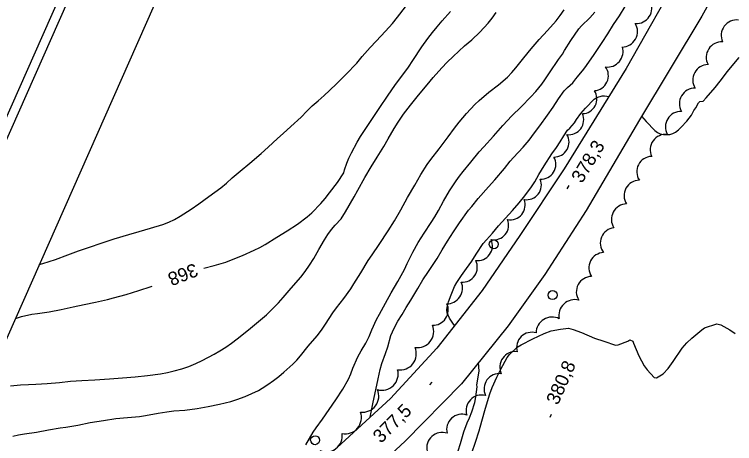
# Model space of a CAD drawing. Extents: x 287698 to 290158, y 5234163 to 5237182.
# Drawn here: x 287954.6 to 288115.1, y 5235281.3 to 5235376.9 of the extents above; entities that cross this region are included whole.
import ezdxf

# ---------------------------------------------------------------- set-up
doc = ezdxf.new("R2010")
doc.units = 0
for name, color, linetype in [('Niveau 1', 7, 'Continuous'), ('Niveau 2', 7, 'Continuous'), ('Niveau 21', 7, 'Continuous'), ('Niveau 3', 7, 'Continuous'), ('Niveau 36', 7, 'Continuous'), ('Niveau 44', 7, 'Continuous'), ('Niveau 60', 7, 'Continuous')]:
    doc.layers.add(name, color=color, linetype=linetype)

msp = doc.modelspace()

# ---------------------------------------------------------------- linework, layer by layer
at = {"layer": 'Niveau 1'}
for points in [[(287953.71, 5235294.11), (287955.96, 5235294.36), (287957.76, 5235294.46), (287959.35, 5235294.49), (287961.92, 5235294.62), (287964.61, 5235294.88), (287967.11, 5235295.17), (287969.6, 5235295.35), (287972.51, 5235295.49), (287975.79, 5235295.66), (287978.71, 5235295.9), (287981.5, 5235296.17), (287984.27, 5235296.43), (287987.17, 5235296.83), (287988.7, 5235297.11), (287990.23, 5235297.45), (287991.88, 5235297.89), (287993.5, 5235298.44), (287995, 5235299.11), (287996.44, 5235299.81), (287999.11, 5235301.18), (288000.39, 5235301.93), (288001.68, 5235302.76), (288002.96, 5235303.66), (288004.25, 5235304.63), (288006.79, 5235306.62), (288008.55, 5235308.07), (288010.75, 5235309.96), (288011.96, 5235311.14), (288013.44, 5235312.65), (288014.53, 5235313.85), (288016.3, 5235315.86), (288018.4, 5235318.32), (288019.41, 5235319.61), (288020.4, 5235321.03), (288021.3, 5235322.52), (288022.41, 5235324.47), (288023.68, 5235326.68), (288024.45, 5235327.86), (288025.25, 5235328.94), (288026.08, 5235329.95), (288027.4, 5235331.31), (288028.39, 5235332.92), (288030.33, 5235336.24), (288031.12, 5235337.72), (288032.69, 5235340.53), (288034.1, 5235342.91), (288035.47, 5235345.1), (288036.93, 5235347.43), (288037.91, 5235349.13), (288039.26, 5235351.47), (288040.14, 5235352.85), (288041.34, 5235354.63), (288042.86, 5235356.64), (288044.65, 5235358.87), (288046.57, 5235361.22), (288047.94, 5235362.82), (288049.84, 5235364.97), (288051.08, 5235366.27), (288052.4, 5235367.51), (288054.95, 5235369.85), (288056.54, 5235371.23), (288058.36, 5235372.94), (288060.22, 5235374.95), (288061.1, 5235376.06), (288061.94, 5235377.29)], [(288056.52, 5235279.18), (288057.36, 5235281.59), (288058.17, 5235284.09), (288058.75, 5235286.24), (288059.63, 5235289.15), (288060.55, 5235292.32), (288061.11, 5235293.73), (288062.09, 5235296.06), (288062.99, 5235297.86), (288064.39, 5235300.41), (288064.94, 5235301.11), (288066.69, 5235302.77), (288067.53, 5235303.29), (288070.14, 5235304.6), (288072.7, 5235305.77), (288074.26, 5235306.38), (288076.3, 5235306.78), (288078.08, 5235306.96), (288079.13, 5235306.71), (288081, 5235305.99), (288083.92, 5235304.78), (288085.98, 5235304.07), (288088.54, 5235303.18), (288089.15, 5235303.24), (288091.33, 5235304.07), (288091.74, 5235304.37), (288092.46, 5235304.09), (288092.6, 5235303.63), (288093.79, 5235300.83), (288094.99, 5235298.56), (288095.66, 5235297.69), (288097.2, 5235296.02), (288097.69, 5235295.94), (288099.22, 5235296.79), (288100.34, 5235298.03), (288101.43, 5235299.59), (288103.43, 5235302.55), (288104.46, 5235303.73), (288105.56, 5235304.73), (288107.79, 5235306.64), (288108.42, 5235307.03), (288111.13, 5235307.94), (288112.03, 5235307.7), (288114.09, 5235306.61), (288115.27, 5235305.78)]]:
    msp.add_lwpolyline(points, dxfattribs=at)
at = {"layer": 'Niveau 2'}
for points in [[(287960.12, 5235321.13), (287960.9, 5235321.39), (287963.71, 5235322.28), (287966.5, 5235323.3), (287968.89, 5235324.19), (287971.33, 5235325.02), (287973.95, 5235325.93), (287976.83, 5235326.86), (287980.06, 5235327.85), (287982.39, 5235328.5), (287984.92, 5235329.25), (287987.68, 5235330.06), (287989.01, 5235330.6), (287990.28, 5235331.22), (287991.55, 5235331.96), (287993.98, 5235333.51), (287995.66, 5235334.67), (287997.89, 5235336.3), (287999.28, 5235337.25), (288000.61, 5235338.23), (288001.88, 5235339.3), (288003.15, 5235340.44), (288004.91, 5235341.93), (288007.07, 5235343.74), (288009.59, 5235345.9), (288011.16, 5235347.33), (288013.21, 5235349.25), (288014.49, 5235350.36), (288016.21, 5235351.9), (288018.47, 5235353.99), (288019.75, 5235355.29), (288020.99, 5235356.48), (288022.28, 5235357.65), (288023.6, 5235358.78), (288024.82, 5235359.92), (288026.43, 5235361.48), (288028.43, 5235363.52), (288030.88, 5235366.05), (288032.14, 5235367.49), (288033.9, 5235369.52), (288035.21, 5235370.93), (288037.29, 5235373.13), (288038.86, 5235374.89), (288039.95, 5235376.27), (288041.77, 5235378.57)], [(288037.8, 5235302.79), (288038.53, 5235305.33), (288039.21, 5235307.01), (288040.09, 5235308.54), (288041.02, 5235310), (288041.92, 5235311.59), (288042.93, 5235313.19), (288044.53, 5235315.83), (288045.65, 5235317.75), (288046.87, 5235319.6), (288048.81, 5235322.53), (288049.91, 5235324.41), (288051.11, 5235326.34), (288052.45, 5235328.41), (288053.82, 5235330.43), (288055.81, 5235333.24), (288056.52, 5235334.12), (288057.98, 5235335.86), (288060.23, 5235338.46), (288061.7, 5235340.06), (288063.83, 5235342.53), (288065.11, 5235344.17), (288065.85, 5235344.99), (288067.97, 5235347.28), (288069.32, 5235348.89), (288070.55, 5235350.49), (288071.7, 5235352.08), (288073.45, 5235354.46), (288074.69, 5235356.25), (288075.88, 5235358.09), (288077.15, 5235359.87), (288077.88, 5235360.63), (288079.06, 5235361.65), (288079.76, 5235362.56), (288080.14, 5235362.96), (288081.52, 5235364.65), (288082.1, 5235365.49), (288083.8, 5235367.98), (288085.63, 5235370.65), (288086.87, 5235372.58), (288088.13, 5235374.65), (288089.46, 5235376.56), (288090.72, 5235378.64)], [(287954.2, 5235282.9), (287955.48, 5235283.19), (287956.83, 5235283.41), (287959.52, 5235283.83), (287962.17, 5235284.33), (287964.77, 5235284.81), (287966.08, 5235284.95), (287968.74, 5235285.39), (287971.44, 5235285.94), (287974.43, 5235286.43), (287977.2, 5235286.82), (287979.81, 5235287.06), (287982.47, 5235287.32), (287983.83, 5235287.53), (287986.6, 5235288.04), (287988.57, 5235288.36), (287990.13, 5235288.53), (287992.61, 5235288.74), (287995.31, 5235289.08), (287997.8, 5235289.52), (288000.27, 5235290.03), (288002.86, 5235290.65), (288004.19, 5235291.08), (288006.04, 5235291.77), (288007.52, 5235292.4), (288008.97, 5235293.09), (288009.84, 5235293.61), (288011.11, 5235294.44), (288012.35, 5235295.32), (288013.55, 5235296.25), (288014.67, 5235297.21), (288016.65, 5235298.95), (288017.52, 5235299.85), (288018.36, 5235300.83), (288020.1, 5235302.98), (288022.09, 5235305.3), (288023.07, 5235306.55), (288023.95, 5235307.89), (288025.59, 5235310.41), (288026.39, 5235311.53), (288028, 5235313.62), (288029.55, 5235315.75), (288030.28, 5235316.86), (288031.8, 5235319.33), (288033.47, 5235322.06), (288034.32, 5235323.35), (288035.86, 5235325.61), (288037.9, 5235328.66), (288039.31, 5235330.9), (288040.7, 5235333.37), (288042.23, 5235336.1), (288043.81, 5235338.87), (288045.17, 5235341.21), (288046.6, 5235343.46), (288047.43, 5235344.58), (288049.24, 5235346.97), (288051.25, 5235349.59), (288052.66, 5235351.51), (288053.73, 5235352.87), (288055.37, 5235354.81), (288057.23, 5235356.8), (288058.22, 5235357.73), (288060.34, 5235359.54), (288062.48, 5235361.22), (288064.53, 5235362.93), (288065.5, 5235363.92), (288066.39, 5235364.98), (288068.11, 5235367.2), (288069.8, 5235369.24), (288071.56, 5235371.27), (288073.44, 5235373.32), (288075.32, 5235375.48), (288076.23, 5235376.63), (288077.1, 5235377.87)], [(287996.82, 5235320.32), (287999.15, 5235320.95), (288001.75, 5235321.71), (288002.99, 5235322.17), (288005.43, 5235323.2), (288008.02, 5235324.33), (288009.27, 5235324.94), (288010.5, 5235325.65), (288013.06, 5235327.23), (288015.42, 5235328.69), (288017.7, 5235330.13), (288019.86, 5235331.77), (288020.89, 5235332.71), (288022.91, 5235334.73), (288023.88, 5235335.87), (288024.83, 5235337.1), (288026.6, 5235339.47), (288028.04, 5235341.55), (288028.17, 5235342.25), (288028.65, 5235343.77), (288029.12, 5235344.87), (288029.7, 5235346.05), (288031, 5235348.45), (288031.75, 5235349.66), (288033.35, 5235352.16), (288034.25, 5235353.45), (288036.07, 5235356.13), (288037.78, 5235358.69), (288039.56, 5235361.28), (288040.49, 5235362.52), (288042.42, 5235365.15), (288043.41, 5235366.61), (288045.42, 5235369.62), (288046.76, 5235371.51), (288047.77, 5235372.84), (288048.82, 5235374.14), (288049.94, 5235375.45), (288051.79, 5235377.54)], [(288077.24, 5235368.82), (288078.61, 5235371.08), (288080.37, 5235373.65), (288081.02, 5235374.32), (288082.84, 5235376.15), (288083.97, 5235377.36)], [(288019.54, 5235280.97), (288021.17, 5235283.78), (288021.82, 5235284.76), (288023.24, 5235286.73), (288024.74, 5235288.84), (288026.27, 5235291.04), (288027.78, 5235293.38), (288029.04, 5235295.62), (288029.57, 5235296.81), (288030.05, 5235298.04), (288031.13, 5235300.6), (288031.85, 5235301.9), (288032.89, 5235303.66), (288033.63, 5235305.11), (288034.29, 5235306.61), (288035.32, 5235308.89), (288035.97, 5235310.13), (288037.3, 5235312.56), (288038.59, 5235314.89), (288040.06, 5235317.35), (288041.52, 5235320.02), (288042.17, 5235321.38), (288043.41, 5235323.9), (288044.57, 5235326.07), (288045.89, 5235328.16), (288047.48, 5235330.5), (288048.28, 5235331.8), (288049.1, 5235333.23), (288050.21, 5235335.25), (288051.58, 5235337.55), (288053.05, 5235339.84), (288053.79, 5235340.87), (288054.61, 5235341.88), (288056.36, 5235343.97), (288058.22, 5235346.26), (288059.24, 5235347.38), (288061.36, 5235349.79), (288063.44, 5235352.15), (288065.44, 5235354.26), (288067.53, 5235356.32), (288069.72, 5235358.53), (288070.8, 5235359.71), (288072.15, 5235361.33), (288072.83, 5235362.27), (288073.89, 5235363.88), (288075.86, 5235366.84), (288076.74, 5235368.06), (288077.24, 5235368.82)], [(288107.34, 5235357.46), (288108.13, 5235357.55), (288108.8, 5235358.3), (288110.78, 5235360.58), (288111.93, 5235362.04), (288113.54, 5235364.17), (288114.57, 5235365.45), (288116.16, 5235367.29)], [(288052.72, 5235307.6), (288052.28, 5235308.13), (288051.54, 5235309.2), (288051.02, 5235310.38), (288050.95, 5235311.01), (288051.05, 5235311.68), (288051.37, 5235312.87), (288051.96, 5235314.43), (288052.71, 5235316.24), (288053.17, 5235317.13), (288054.23, 5235318.72), (288055.38, 5235320.27), (288056.52, 5235321.89), (288057.5, 5235323.48), (288059.1, 5235325.87), (288059.79, 5235326.64), (288061.17, 5235328.12), (288062.53, 5235329.78), (288064.05, 5235331.51), (288065.61, 5235333.21), (288067.08, 5235334.93), (288068.33, 5235336.48), (288069.85, 5235338.48), (288070.56, 5235339.57), (288071.51, 5235341.21), (288072.68, 5235343.13), (288074.39, 5235345.83), (288075.41, 5235347.2), (288076.24, 5235348.46), (288077.05, 5235349.83), (288077.91, 5235351.07), (288078.41, 5235351.57), (288079.4, 5235352.74), (288079.88, 5235353.46), (288080.88, 5235354.84), (288081.9, 5235355.97), (288083.85, 5235358.01), (288084.44, 5235358.37), (288085.58, 5235358.75), (288086.1, 5235358.77), (288086.62, 5235358.69), (288087.09, 5235358.61)], [(288094.4, 5235354.18), (288095.41, 5235353.03), (288097.33, 5235351), (288097.91, 5235350.59), (288098.55, 5235350.28), (288099.26, 5235350.11), (288100.67, 5235350.12), (288101.32, 5235350.33), (288101.97, 5235350.67), (288102.59, 5235351.14), (288103.21, 5235351.74), (288104.45, 5235353.07), (288105.5, 5235354.43), (288106.04, 5235355.49), (288106.45, 5235356.09), (288107.09, 5235357.17), (288107.34, 5235357.46)], [(287954.82, 5235309.14), (287956.15, 5235309.56), (287958.45, 5235310.08), (287959.7, 5235310.27), (287962.37, 5235310.64), (287964.98, 5235311.14), (287967.65, 5235311.71), (287970.17, 5235312.25), (287972.68, 5235312.76), (287975.35, 5235313.35), (287976.7, 5235313.71), (287979.53, 5235314.49), (287982.29, 5235315.34), (287985.1, 5235316.25), (287985.31, 5235316.32)], [(288033.91, 5235287.13), (288034.45, 5235290.14), (288034.78, 5235291.52), (288035.4, 5235294.26), (288035.65, 5235295.69), (288036.1, 5235297.78), (288036.52, 5235299.09), (288037.31, 5235301.33), (288037.8, 5235302.79)], [(288057.68, 5235294.37), (288058.17, 5235297.41), (288058.02, 5235299.31)], [(288053.52, 5235279.64), (288053.99, 5235281.29), (288054.77, 5235283.88), (288055.51, 5235285.88), (288056.03, 5235287.01), (288056.53, 5235288.33), (288057.2, 5235290.4), (288057.44, 5235291.67), (288057.72, 5235293.88), (288057.68, 5235294.37)]]:
    msp.add_lwpolyline(points, dxfattribs=at)
at = {"layer": 'Niveau 21'}
for points in [[(288145.74, 5235463.07), (288133.14, 5235440.74), (288124.26, 5235424.52), (288112.67, 5235403.12), (288103.48, 5235387.01), (288090.93, 5235364.82), (288077.15, 5235342.5), (288067.25, 5235327.63), (288058.83, 5235315.4), (288048.75, 5235302.52), (288038.43, 5235291.29), (288025.6, 5235279.48), (288011.9, 5235268.02), (287998.22, 5235256.72), (287985.09, 5235246.31), (287972.54, 5235235), (287960.54, 5235223.89), (287948.27, 5235211.98)], [(288155.23, 5235459.52), (288143.04, 5235438.77), (288132.78, 5235420.12), (288119.66, 5235397.91), (288107.85, 5235376.49), (288093.91, 5235353.38), (288082.05, 5235333.18), (288072.8, 5235318.93), (288064.64, 5235307.5), (288054.21, 5235294.6), (288041.68, 5235281.78), (288027.97, 5235269.04), (288012.89, 5235256.33), (288000.22, 5235246.49), (287985.65, 5235235.27), (287973.66, 5235224.14), (287962.81, 5235213.28)]]:
    msp.add_lwpolyline(points, dxfattribs=at)
at = {"layer": 'Niveau 3'}
for p, q in [((288077.82, 5235338.04), (288078.22, 5235338.73)), ((288047.18, 5235294.37), (288047.7, 5235294.97)), ((288074.02, 5235287.12), (288074.34, 5235287.85))]:
    msp.add_line(p, q, dxfattribs=at)
at = {"layer": 'Niveau 36'}
for centre in [(288061.45, 5235325.66), (288074.55, 5235314.35), (288021.62, 5235282.02)]:
    msp.add_ellipse(centre, major_axis=(0.918, 0.397), ratio=0.999992, dxfattribs=at)
at = {"layer": 'Niveau 44'}
for centre, radius, start, end in [((288093.23, 5235378.29), 3.45, 265.7663, 27.6442), ((288083.64, 5235363.24), 3.35, 274.034, 35.6366), ((288103.14, 5235351.83), 3.44, 87.2787, 209.3566), ((288083.26, 5235315.08), 3.42, 90.5659, 212.7027), ((288058.71, 5235288.65), 3.44, 75.4208, 197.275)]:
    msp.add_arc(centre, radius, start, end, dxfattribs=at)
for centre, major_axis, ratio, start_param, end_param in [((288115.58, 5235372.21), (-2.78, 2.03), 0.999994, 5.223273, 7.347655), ((288090.12, 5235373.01), (1.69, 2.98), 0.976198, 3.635292, 5.789486), ((288112.24, 5235367.33), (1.59, -3.05), 0.999984, 2.596286, 4.722681), ((288087.17, 5235368.31), (2.12, 2.51), 0.904366, 3.632984, 5.791794), ((288109.25, 5235362.26), (-3.04, 1.64), 0.994682, 5.217125, 7.334103), ((288081.12, 5235358.07), (2.84, -1.69), 0.998741, 5.27457, 7.404764), ((288106.26, 5235357.01), (-2.96, 1.74), 0.999994, 5.221702, 7.349242), ((288078.18, 5235353.4), (2.66, -1.98), 0.999905, 5.219501, 7.346111), ((288074.9, 5235348.41), (2.52, -2.15), 0.999875, 5.405645, 7.531813), ((288099.75, 5235346.72), (-2.01, 2.79), 0.999961, 5.545902, 7.671629), ((288071.97, 5235343.48), (2.1, -2.56), 0.999958, 5.549516, 7.676151), ((288096.75, 5235341.82), (-3.06, 1.57), 0.997557, 5.215688, 7.343047), ((288068.76, 5235338.9), (0.45, 3.27), 0.999994, 3.115681, 5.244152), ((288093.92, 5235336.49), (-3.03, 1.63), 0.995648, 5.213511, 7.337944), ((288065.13, 5235334.44), (2.55, -2.11), 0.999994, 5.218435, 7.344127), ((288091.1, 5235331.23), (-2.91, 1.83), 0.999263, 5.295764, 7.42052), ((288061.44, 5235329.96), (2.57, -2.09), 0.999994, 5.220002, 7.345466), ((288088.62, 5235325.95), (-3.18, 1.31), 0.999994, 5.221536, 7.34304), ((288057.84, 5235325.34), (2.66, -1.98), 0.999994, 5.22181, 7.346693), ((288086.06, 5235320.41), (-3.05, 1.54), 0.99995, 5.218382, 7.347674), ((288054.47, 5235320.53), (2.75, -1.84), 0.999786, 5.218751, 7.348952), ((288051.41, 5235315.63), (1.74, 2.79), 0.902817, 3.596454, 5.747927), ((288048.24, 5235310.81), (1.8, 2.74), 0.903405, 3.618219, 5.782389), ((288079.23, 5235310.09), (-2.47, -2.34), 0.920908, 3.633935, 5.790843), ((288074.23, 5235306.24), (-2.93, -1.74), 0.924546, 3.646159, 5.804853), ((288044.45, 5235306.24), (2.71, -2.37), 0.998936, 5.275452, 7.399967), ((288069.97, 5235302.63), (-2.4, 2.49), 0.992213, 5.239647, 7.352685), ((288040.56, 5235301.29), (2.76, -2.34), 0.997673, 5.260201, 7.38323), ((288066.24, 5235298.29), (-2.25, 2.63), 0.999929, 5.4589, 7.58407), ((288036.52, 5235296.78), (2.45, -2.67), 0.997456, 5.257251, 7.375915), ((288062.7, 5235293.42), (-2.78, 2.02), 0.999978, 5.220295, 7.344087), ((288032.2, 5235291.87), (2.9, -2.16), 0.996853, 5.216102, 7.335171), ((288028.31, 5235287.06), (2.73, -2.4), 0.99404, 5.239976, 7.355341), ((288054.37, 5235284.36), (-2.34, 2.53), 0.998201, 5.220503, 7.339703), ((288024.06, 5235283.03), (2.15, -2.91), 0.994327, 5.241811, 7.354856), ((288049.94, 5235280.31), (-2.27, 2.6), 0.99517, 5.242942, 7.360364)]:
    msp.add_ellipse(centre, major_axis=major_axis, ratio=ratio, start_param=start_param, end_param=end_param, dxfattribs=at)
at = {"layer": 'Niveau 60'}
for points in [[(289088.15, 5234163.34), (287698.12, 5234778.71), (288762.01, 5237181.96), (290152.07, 5236566.6), (289088.15, 5234163.34)], [(289087.13, 5234165.98), (287700.76, 5234779.73), (288763.06, 5237179.33), (290149.43, 5236565.58), (289087.13, 5234165.98)]]:
    msp.add_lwpolyline(points, dxfattribs=at)
msp.add_lwpolyline([(289077.96, 5234189.73), (287724.51, 5234788.9), (288562.53, 5236681.9), (289915.99, 5236082.74)], close=True, dxfattribs=at)

# ---------------------------------------------------------------- texts
at = {"layer": 'Niveau 2'}
msp.add_text('368', height=3, rotation=201.3859, dxfattribs=at).set_placement((287994.74, 5235321.53))
at = {"layer": 'Niveau 3'}
for s, rotation, p in [('378,3', 58.5196, (288081.08, 5235339.08)), ('380,8', 66.1217, (288075.74, 5235289.7)), ('377,5', 45.1766, (288036.3, 5235281.19))]:
    msp.add_text(s, height=3, rotation=rotation, dxfattribs=at).set_placement(p)

doc.saveas('drawing.dxf')
